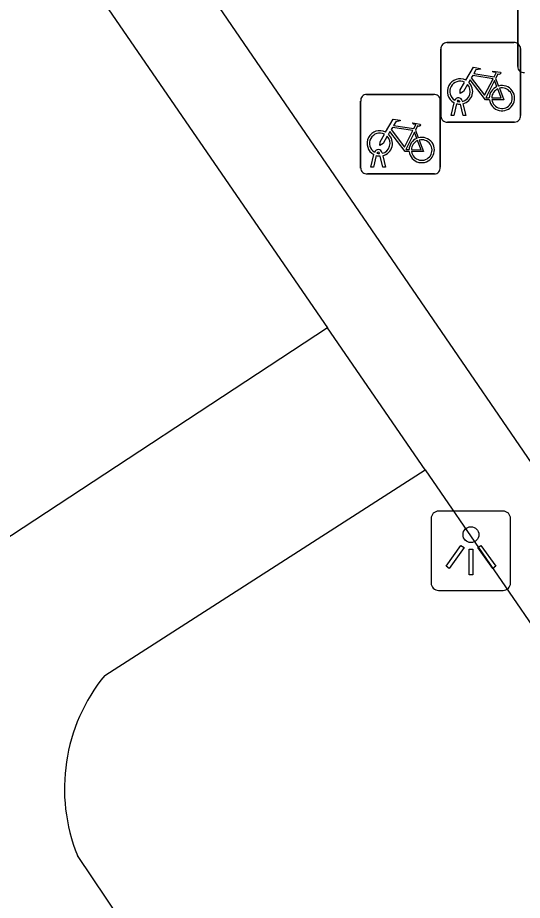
# Model space of a CAD drawing. Extents: x 158352 to 159489, y 383828 to 384597.
# Drawn here: x 158502.05 to 158508.39, y 384239.77 to 384250.85 of the extents above; entities that cross this region are included whole.
import ezdxf

# ---------------------------------------------------------------- set-up
doc = ezdxf.new("R2010")
doc.units = 0
for name, color, linetype in [('IMGEO_Fietsenrek', 7, 'Continuous'), ('IMGEO_Lichtpunt', 7, 'Continuous'), ('IMGEO_Voetgangersgebied_gesloten', 7, 'Continuous'), ('IMGEO_Voetpad_open', 7, 'Continuous')]:
    doc.layers.add(name, color=color, linetype=linetype)

msp = doc.modelspace()

# ---------------------------------------------------------------- linework, layer by layer
at = {"layer": 'IMGEO_Fietsenrek'}
for p, q in [((158508.33, 384250.239), (158508.33, 384251.08)), ((158508.33, 384251.08), (158508.33, 384250.239)), ((158507.441, 384250.542), (158508.282, 384250.542)), ((158508.282, 384250.542), (158507.441, 384250.542)), ((158507.366, 384249.617), (158507.366, 384250.458)), ((158507.366, 384250.458), (158507.366, 384249.617)), ((158508.366, 384250.467), (158508.366, 384249.626)), ((158508.366, 384249.626), (158508.366, 384250.467)), ((158508.053, 384250.091), (158508.089, 384249.996)), ((158506.434, 384249.891), (158507.275, 384249.891)), ((158507.275, 384249.891), (158506.434, 384249.891)), ((158507.359, 384249.816), (158507.359, 384248.975)), ((158507.359, 384248.975), (158507.359, 384249.816)), ((158506.359, 384248.966), (158506.359, 384249.807)), ((158506.359, 384249.807), (158506.359, 384248.966)), ((158507.493, 384249.626), (158507.532, 384249.786)), ((158507.562, 384249.774), (158507.527, 384249.626)), ((158507.604, 384249.798), (158507.603, 384249.802)), ((158507.645, 384249.626), (158507.611, 384249.768)), ((158507.635, 384249.809), (158507.636, 384249.802)), ((158507.643, 384249.772), (158507.678, 384249.626)), ((158507.527, 384249.626), (158507.493, 384249.626)), ((158507.678, 384249.626), (158507.645, 384249.626)), ((158508.291, 384249.542), (158507.45, 384249.542)), ((158507.45, 384249.542), (158508.291, 384249.542)), ((158507.046, 384249.44), (158507.082, 384249.345)), ((158506.597, 384249.147), (158506.596, 384249.151)), ((158506.628, 384249.158), (158506.629, 384249.151)), ((158506.486, 384248.975), (158506.525, 384249.135)), ((158506.555, 384249.123), (158506.52, 384248.975)), ((158506.638, 384248.975), (158506.604, 384249.117)), ((158506.636, 384249.121), (158506.671, 384248.975)), ((158506.52, 384248.975), (158506.486, 384248.975)), ((158506.671, 384248.975), (158506.638, 384248.975)), ((158507.284, 384248.891), (158506.443, 384248.891)), ((158506.443, 384248.891), (158507.284, 384248.891))]:
    msp.add_line(p, q, dxfattribs=at)
for points in [[(158507.679, 384250.068), (158507.774, 384250.232), (158507.86, 384250.218), (158507.862, 384250.209), (158507.806, 384250.198), (158507.779, 384250.153), (158508.035, 384250.112)], [(158508.035, 384250.112), (158508.06, 384250.161), (158508.054, 384250.165), (158508.031, 384250.169), (158508.019, 384250.176), (158508.018, 384250.179), (158508.02, 384250.184), (158508.115, 384250.169), (158508.117, 384250.159), (158508.107, 384250.146), (158508.095, 384250.14), (158508.081, 384250.146), (158508.053, 384250.091)], [(158507.7, 384250.016), (158507.648, 384249.926), (158507.608, 384249.901), (158507.609, 384249.948), (158507.664, 384250.042)], [(158507.975, 384249.824), (158507.925, 384249.824), (158507.734, 384250.075), (158507.715, 384250.043)], [(158508.022, 384250.087), (158507.765, 384250.128), (158507.748, 384250.099), (158507.915, 384249.879), (158508.022, 384250.087)], [(158508.07, 384249.989), (158508.04, 384250.066), (158507.931, 384249.848), (158507.974, 384249.848)], [(158508.004, 384249.848), (158508.124, 384249.847), (158508.08, 384249.961)], [(158508.1, 384249.968), (158508.155, 384249.823), (158508.005, 384249.823)], [(158506.672, 384249.417), (158506.767, 384249.581), (158506.853, 384249.567), (158506.855, 384249.558), (158506.799, 384249.547), (158506.772, 384249.502), (158507.028, 384249.461)], [(158507.028, 384249.461), (158507.053, 384249.51), (158507.047, 384249.514), (158507.024, 384249.518), (158507.012, 384249.525), (158507.011, 384249.528), (158507.013, 384249.533), (158507.108, 384249.518), (158507.11, 384249.508), (158507.1, 384249.495), (158507.088, 384249.489), (158507.074, 384249.495), (158507.046, 384249.44)], [(158506.693, 384249.365), (158506.641, 384249.275), (158506.601, 384249.25), (158506.602, 384249.297), (158506.657, 384249.391)], [(158506.968, 384249.173), (158506.918, 384249.173), (158506.727, 384249.424), (158506.708, 384249.392)], [(158507.015, 384249.436), (158506.758, 384249.477), (158506.741, 384249.448), (158506.908, 384249.228), (158507.015, 384249.436)], [(158507.063, 384249.338), (158507.033, 384249.415), (158506.924, 384249.197), (158506.967, 384249.197)], [(158506.997, 384249.197), (158507.117, 384249.196), (158507.073, 384249.31)], [(158507.093, 384249.317), (158507.148, 384249.172), (158506.998, 384249.172)]]:
    msp.add_lwpolyline(points, dxfattribs=at)
for centre, radius, start, end in [((158507.444, 384250.464), 0.0779, 92.4484, 184.2845), ((158507.444, 384250.464), 0.0779, 92.4484, 184.2845), ((158508.288, 384250.464), 0.0779, 2.4484, 94.2845), ((158508.288, 384250.464), 0.0779, 2.4484, 94.2845), ((158508.408, 384250.242), 0.0779, 182.4484, 274.2845), ((158508.408, 384250.242), 0.0779, 182.4484, 274.2845), ((158507.606, 384249.927), 0.159, 62.6766, 242.1369), ((158507.606, 384249.927), 0.129, 63.3192, 238.903), ((158507.606, 384249.927), 0.159, 283.5766, 46.6042), ((158507.606, 384249.927), 0.129, 283.6043, 43.4302), ((158508.133, 384249.843), 0.159, 113.3408, 178.3217), ((158508.133, 384249.843), 0.159, 187.0065, 105.7708), ((158508.133, 384249.843), 0.129, 113.923, 177.9556), ((158508.133, 384249.843), 0.129, 188.6715, 104.5883), ((158506.437, 384249.813), 0.0779, 92.4484, 184.2845), ((158506.437, 384249.813), 0.0779, 92.4484, 184.2845), ((158507.281, 384249.813), 0.0779, 2.4484, 94.2845), ((158507.281, 384249.813), 0.0779, 2.4484, 94.2845), ((158507.586, 384249.798), 0.0499, 12.8025, 158.6934), ((158507.586, 384249.798), 0.0174, 12.8025, 163.4502), ((158507.606, 384249.927), 0.159, 253.9967, 271.7867), ((158507.606, 384249.927), 0.129, 253.415, 269.0204), ((158507.444, 384249.62), 0.0779, 182.4484, 274.2845), ((158507.444, 384249.62), 0.0779, 182.4484, 274.2845), ((158508.288, 384249.62), 0.0779, 272.4484, 4.2845), ((158508.288, 384249.62), 0.0779, 272.4484, 4.2845), ((158506.599, 384249.276), 0.159, 62.6766, 242.1369), ((158506.599, 384249.276), 0.129, 63.3192, 238.903), ((158506.599, 384249.276), 0.159, 283.5766, 46.6042), ((158506.599, 384249.276), 0.129, 283.6043, 43.4302), ((158507.126, 384249.192), 0.159, 113.3408, 178.3217), ((158507.126, 384249.192), 0.159, 187.0065, 105.7708), ((158507.126, 384249.192), 0.129, 113.923, 177.9556), ((158507.126, 384249.192), 0.129, 188.6715, 104.5883), ((158506.579, 384249.147), 0.0499, 12.8025, 158.6934), ((158506.579, 384249.147), 0.0174, 12.8025, 163.4502), ((158506.599, 384249.276), 0.129, 253.415, 269.0204), ((158506.599, 384249.276), 0.159, 253.9967, 271.7867), ((158506.437, 384248.969), 0.0779, 182.4484, 274.2845), ((158506.437, 384248.969), 0.0779, 182.4484, 274.2845), ((158507.281, 384248.969), 0.0779, 272.4484, 4.2845), ((158507.281, 384248.969), 0.0779, 272.4484, 4.2845)]:
    msp.add_arc(centre, radius, start, end, dxfattribs=at)
at = {"layer": 'IMGEO_Lichtpunt'}
for p, q in [((158508.146, 384244.658), (158507.338, 384244.658)), ((158508.146, 384244.658), (158507.338, 384244.658)), ((158507.244, 384244.563), (158507.244, 384243.756)), ((158507.244, 384244.563), (158507.244, 384243.756)), ((158508.24, 384243.756), (158508.24, 384244.563)), ((158508.24, 384243.756), (158508.24, 384244.563)), ((158507.338, 384243.662), (158508.146, 384243.662)), ((158507.338, 384243.662), (158508.146, 384243.662))]:
    msp.add_line(p, q, dxfattribs=at)
for points in [[(158507.618, 384244.227), (158507.657, 384244.199), (158507.469, 384243.937), (158507.431, 384243.964), (158507.618, 384244.227)], [(158507.72, 384244.179), (158507.767, 384244.179), (158507.767, 384243.857), (158507.72, 384243.857), (158507.72, 384244.179)], [(158507.83, 384244.199), (158507.868, 384244.226), (158508.055, 384243.964), (158508.016, 384243.936), (158507.83, 384244.199)]]:
    msp.add_lwpolyline(points, dxfattribs=at)
msp.add_circle((158507.743, 384244.361), 0.0994, dxfattribs=at)
for centre, start, end in [((158507.338, 384244.563), 90, 180), ((158507.338, 384244.563), 90, 180), ((158508.146, 384244.563), 0, 90), ((158508.146, 384244.563), 0, 90), ((158507.338, 384243.756), 180, 270), ((158507.338, 384243.756), 180, 270), ((158508.146, 384243.756), 270, 0), ((158508.146, 384243.756), 270, 360)]:
    msp.add_arc(centre, 0.0946, start, end, dxfattribs=at)
at = {"layer": 'IMGEO_Voetgangersgebied_gesloten'}
for points in [[(158505.941, 384246.959), (158501.826, 384244.256)], [(158503.146, 384242.594), (158507.167, 384245.175)], [(158510.923, 384228.242), (158502.804, 384240.331)]]:
    msp.add_lwpolyline(points, dxfattribs=at)
msp.add_arc((158504.894, 384241.172), 2.253, 140.8845, 201.9277, dxfattribs=at)
at = {"layer": 'IMGEO_Voetpad_open'}
for points in [[(158478.902, 384288.452), (158478.295, 384288.062), (158477.87, 384287.789), (158487.051, 384274.524), (158499.435, 384256.425), (158505.941, 384246.959)], [(158478.902, 384288.452), (158500, 384257.671), (158505.258, 384250), (158510.568, 384242.247)], [(158507.167, 384245.175), (158505.941, 384246.959)], [(158507.167, 384245.175), (158509.616, 384241.611), (158509.868, 384241.779), (158510.568, 384242.247)]]:
    msp.add_lwpolyline(points, dxfattribs=at)

doc.saveas('drawing.dxf')
